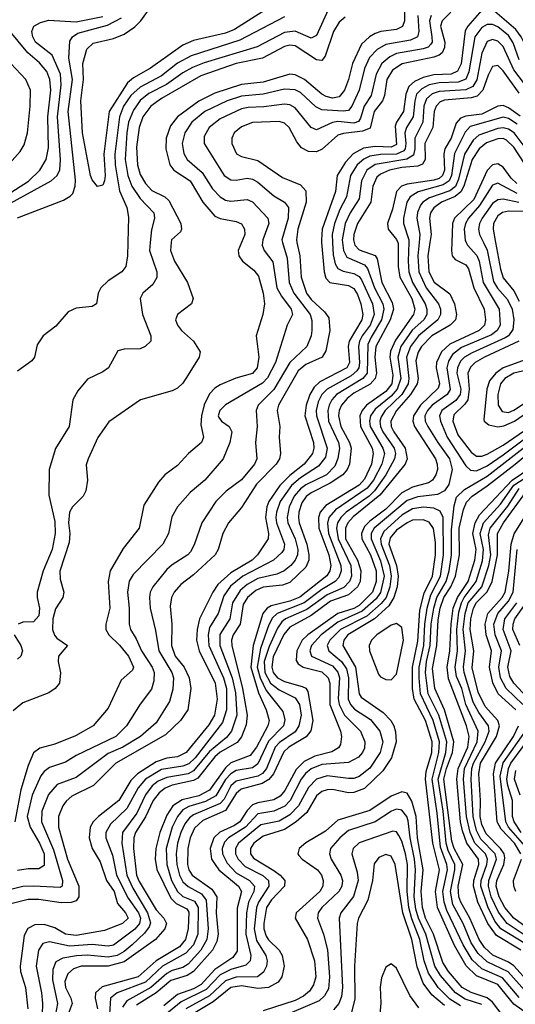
# Model space of a CAD drawing. Header units: inches. Extents: x 501365 to 657855, y 482276 to 547543.
# Tile 783 of 957: x 605238 to 607095, y 537147 to 540834. Entities that reach past the tile are written whole.
import ezdxf

# ---------------------------------------------------------------- set-up
doc = ezdxf.new("R2010")
doc.units = ezdxf.units.IN
doc.header["$MEASUREMENT"] = 0
doc.layers.add('A6503', color=7, linetype='Continuous')
doc.layers.add('A6504', color=7, linetype='Continuous')

msp = doc.modelspace()

# ---------------------------------------------------------------- linework, layer by layer
at = {"layer": 'A6503', "color": 5}
for points, elevation in [([(606223, 540000), (606241.1, 539941.1), (606248.2, 539850), (606264.9, 539810), (606326.1, 539730), (606332.9, 539707.1), (606333.3, 539670), (606330.5, 539650), (606314.7, 539610), (606250.2, 539549.8), (606190.8, 539449.2), (606131.6, 539390), (606124.7, 539370), (606128.7, 539310), (606121.3, 539250), (606127, 539190), (606118.3, 539170), (606070, 539110.5), (606011.8, 539068.2), (605973.3, 539030), (605920.7, 538950), (605892.2, 538867.8), (605878.3, 538841.7), (605868.7, 538830), (605810, 538792.6), (605790, 538774.8), (605737.6, 538710), (605727.7, 538690), (605724.1, 538670), (605727.2, 538630), (605747.2, 538547.2), (605759.6, 538470), (605808.4, 538390), (605814.3, 538370), (605812.7, 538327.3), (605799.7, 538280.3), (605750, 538200.9), (605690.9, 538150), (605624.9, 538110), (605570, 538086.4), (605450, 537996), (605379.2, 537970), (605346.8, 537933.2), (605321.2, 537870), (605320.6, 537830), (605364.9, 537724.9), (605399.2, 537610), (605397.3, 537590), (605390, 537585), (605290.1, 537589.9), (605250, 537587.7), (605210, 537578.6)], 3360), ([(606277.2, 540000), (606287.5, 539950), (606293.5, 539870), (606312.9, 539810), (606330, 539786.2), (606380.4, 539740.4), (606397, 539717), (606400.5, 539670), (606385.6, 539594.4), (606372.2, 539570), (606310, 539542.2), (606281.6, 539518.4), (606207.8, 539390), (606203.1, 539370), (606212.9, 539310), (606210.4, 539270), (606216, 539210), (606211.6, 539190), (606198.7, 539170), (606125.4, 539094.6), (606070, 539007.4), (606020.3, 538950), (605999, 538910), (605981.5, 538850), (605971, 538830), (605890, 538754.8), (605841.5, 538718.5), (605817.2, 538690), (605806.8, 538670), (605802.1, 538637.9), (605808.3, 538570), (605807.5, 538490), (605820.6, 538450), (605854.1, 538410), (605873.6, 538370), (605879.9, 538330), (605868.5, 538250), (605840.9, 538210), (605784.2, 538155.8), (605598.2, 538050), (605514.3, 537965.7), (605433.9, 537926.1), (605412.1, 537907.9), (605399.7, 537890), (605383.9, 537850), (605383.8, 537810), (605417.5, 537690), (605459.8, 537590), (605459.5, 537550), (605450, 537534.7), (605431.7, 537528.3), (605393.4, 537526.6), (605310, 537540.1), (605270, 537539.6), (605210, 537524.3)], 3380), ([(605806.2, 540000), (605803.1, 539970), (605818.6, 539930), (605867.2, 539850), (605888.2, 539790), (605881.8, 539770), (605830.2, 539730), (605822, 539710), (605829.5, 539690), (605845, 539670), (605889.4, 539629.4), (605914, 539590), (605910.5, 539570), (605870, 539503.8), (605850, 539472.4), (605830, 539454.6), (605810, 539444.6), (605690.4, 539410), (605572.5, 539327.5), (605531, 539269), (605494.4, 539190), (605487.2, 539167.2), (605492.8, 539110), (605486.7, 539070), (605476.3, 539050), (605436.5, 539010), (605425.4, 538990), (605421.1, 538950), (605425.8, 538910), (605423.6, 538876.4), (605389, 538769), (605390, 538738.4), (605403.7, 538690), (605400.1, 538670), (605372.3, 538627.7), (605362.2, 538590), (605361.4, 538550), (605369.2, 538529.2), (605377.5, 538517.5), (605417.2, 538490), (605384.3, 538450), (605382.8, 538430), (605391.4, 538388.6), (605387.5, 538350), (605371.5, 538330), (605347, 538313), (605250, 538275.4), (605214.3, 538245.7)], 3280), ([(606069.2, 540000), (606057.1, 539970), (606058.9, 539950), (606073.5, 539930), (606115.8, 539895.8), (606133.3, 539873.3), (606150.6, 539809.4), (606156.1, 539770), (606149, 539730), (606123.9, 539650), (606133.9, 539570), (606128.4, 539530), (606110, 539508.7), (606048.7, 539491.3), (605990, 539466.6), (605970, 539454.2), (605950, 539432.2), (605930, 539391.9), (605919.2, 539350), (605917.2, 539317.2), (605926.7, 539270), (605919.2, 539250), (605871.2, 539208.8), (605830, 539165), (605782.2, 539130), (605758.5, 539101.5), (605703.6, 539016.4), (605686.1, 538930), (605625.8, 538854.3), (605577.2, 538770), (605569.7, 538730), (605575.7, 538630), (605561.5, 538570), (605561.2, 538550), (605572.6, 538530), (605611.9, 538491.9), (605645.6, 538450), (605664.6, 538410), (605661.6, 538398.4), (605619.1, 538360.9), (605570, 538256.1), (605513.4, 538190), (605447.4, 538152.6), (605370, 538120.9), (605314.1, 538105.9), (605290, 538089), (605270, 538041.6), (605242.3, 537950), (605220.4, 537830)], 3320), ([(605643.8, 540000), (605642.7, 539950), (605636.3, 539910), (605620.9, 539890), (605570, 539856.5), (605542, 539830), (605532.1, 539810), (605526, 539770), (605510, 539760.4), (605450, 539753.7), (605420.4, 539739.6), (605373.9, 539686.1), (605326.8, 539650), (605303.8, 539616.2), (605293.4, 539570), (605283.5, 539556.5), (605230, 539517.2)], 3240), ([(606147.5, 540000), (606146.2, 539990), (606154.2, 539970), (606187.4, 539927.4), (606201.6, 539830), (606219, 539799), (606255.7, 539750), (606260.8, 539730), (606241.1, 539690), (606197.1, 539550), (606166.9, 539493.1), (606147.8, 539472.2), (606010, 539391.2), (605988.2, 539370), (605981.8, 539350), (605984.2, 539344.2), (605994.4, 539330), (606023.7, 539310), (606032.6, 539290), (606025.6, 539250), (606000.5, 539190), (605931.4, 539110), (605877.1, 539062.9), (605830.1, 539009.9), (605807.9, 538972.1), (605796.2, 538910), (605774.4, 538870), (605663.6, 538756.4), (605648.2, 538731.8), (605642.3, 538690), (605648.6, 538630), (605648, 538570), (605653.6, 538550), (605675.3, 538515.3), (605694.3, 538470), (605735, 538410), (605742.7, 538390), (605741.3, 538358.7), (605732.6, 538327.4), (605690, 538270.7), (605639.1, 538190), (605598.7, 538150), (605450, 538078.2), (605410, 538053.4), (605350, 538033.7), (605330, 538019.1), (605317.9, 538002), (605284.6, 537930), (605266, 537850), (605277.2, 537810), (605312.7, 537750), (605329.5, 537710), (605330, 537666.6), (605310, 537654.5), (605270, 537654.9), (605230, 537647.8)], 3340), ([(605727.4, 540000), (605724.2, 539970), (605752.6, 539890), (605752, 539868), (605737.6, 539842.4), (605699.7, 539810), (605690.1, 539789.9), (605698.3, 539730), (605730.2, 539650), (605730.3, 539630), (605708.7, 539610), (605690, 539601.7), (605630, 539599.8), (605606.5, 539593.5), (605571.5, 539530), (605550, 539515.1), (605492.2, 539487.8), (605455.9, 539444.1), (605437.4, 539410), (605423.2, 539310), (605372.3, 539227.7), (605349.1, 539150), (605347, 539053), (605370, 538954.9), (605371.6, 538910), (605360.6, 538850), (605325.9, 538770), (605304.1, 538690), (605303.2, 538670), (605312.2, 538630), (605310, 538602), (605290, 538578.8), (605250, 538578), (605233, 538570)], 3260), ([(606369.6, 540000), (606379.1, 539890), (606385.9, 539865.9), (606400.9, 539850), (606470, 539838), (606490, 539827.8), (606504.4, 539804.4), (606516.6, 539770), (606523.7, 539730), (606519.9, 539710), (606473.1, 539630), (606468.8, 539610), (606473.7, 539550), (606463.7, 539530), (606362.8, 539477.2), (606341.8, 539458.2), (606325.1, 539430), (606311.1, 539390), (606306.5, 539350), (606338.6, 539250), (606340.6, 539230), (606336, 539210), (606304.7, 539170), (606250, 539127.1), (606212.4, 539090), (606172.3, 539030), (606164.7, 539010), (606159.3, 538970), (606170.7, 538910), (606169, 538890), (606128.8, 538830), (606109.4, 538810), (606030, 538762.9), (605981, 538719), (605961.8, 538690), (605912.6, 538590), (605903.5, 538550), (605900.7, 538510), (605911.3, 538470), (605971.2, 538350), (605977.8, 538290), (605968.2, 538230), (605946.4, 538193.6), (605861.5, 538090), (605830, 538073.7), (605790, 538068.4), (605750, 538055.5), (605679.9, 538010), (605654.4, 537985.6), (605609.4, 537910), (605533.5, 537850), (605514.1, 537830), (605502.3, 537810), (605498.2, 537770), (605510, 537730.9), (605540.4, 537680.4), (605563.5, 537610), (605592.9, 537570), (605605.1, 537525.1), (605634.2, 537490), (605644.6, 537470), (605624.1, 537450), (605556.6, 537423.4), (605450, 537404.8), (605410, 537410), (605370, 537433), (605330, 537446), (605295.6, 537444.4), (605269.1, 537430.9), (605255, 537405), (605239.9, 537290), (605241.4, 537270), (605259.8, 537210), (605268.6, 537130)], 3420), ([(606410.6, 540000), (606413.2, 539953.2), (606420, 539920), (606430, 539901.8), (606450, 539891.5), (606490, 539883.3), (606510, 539871.8), (606519.1, 539859.1), (606559.9, 539770), (606566, 539730), (606550.9, 539690), (606521.2, 539650), (606512, 539630), (606508.2, 539610), (606511.1, 539548.9), (606508.8, 539530), (606501.6, 539518.4), (606480.1, 539499.9), (606389.8, 539450.2), (606370.3, 539430), (606357.2, 539402.8), (606349.6, 539370), (606350.3, 539350), (606390.8, 539230), (606384.4, 539195.6), (606358.5, 539161.5), (606290, 539118.4), (606256.2, 539090), (606214.7, 539030), (606200.1, 538990), (606198, 538970), (606200.5, 538950), (606230, 538870), (606227.4, 538850), (606220.9, 538839.1), (606189.1, 538810), (606074.9, 538750), (606027.9, 538712.1), (606003.5, 538676.5), (605981.8, 538610), (605950, 538558.3), (605943.9, 538530), (605946.7, 538490), (606002.2, 538370), (606012.8, 538330), (606013.7, 538250), (605998.1, 538201.9), (605895.9, 538070), (605872.5, 538047.5), (605850, 538038.8), (605770, 538026.7), (605710, 537990), (605681.9, 537958.1), (605640.3, 537879.7), (605578.5, 537821.5), (605560.7, 537790), (605560.6, 537770), (605585.7, 537705.7), (605600.5, 537630), (605644.2, 537544.2), (605683.4, 537490), (605690.7, 537470), (605687.8, 537450), (605670, 537428), (605590, 537368.5), (605570, 537364.6), (605510, 537370.8), (605424.6, 537364.6), (605350, 537381.3), (605325.2, 537374.8), (605308.4, 537350), (605300.2, 537290), (605320.1, 537190), (605323.7, 537150), (605320, 537030)], 3440), ([(606447.9, 540000), (606451, 539970), (606464.2, 539944.2), (606530, 539915.3), (606541.7, 539901.7), (606568.3, 539830), (606598.7, 539770), (606602.7, 539750), (606594.1, 539710), (606554.6, 539645.4), (606542.8, 539617.2), (606539.9, 539510), (606524.3, 539490), (606425.6, 539430), (606407.5, 539410), (606397.3, 539390), (606392.4, 539370), (606395.4, 539330), (606432.4, 539250), (606437.1, 539230), (606429.9, 539190.1), (606418.5, 539161.5), (606387.5, 539130), (606310, 539091.7), (606290, 539076.5), (606267.3, 539050), (606248.1, 539010), (606240.3, 538970), (606243.4, 538950), (606270, 538890), (606280.3, 538850), (606278.9, 538830), (606270.9, 538810), (606254.6, 538790), (606229.6, 538770), (606202, 538758), (606130, 538740.9), (606090, 538718.6), (606064, 538696), (606035.6, 538650), (606025.4, 538590), (605988.3, 538531.7), (605988, 538490), (606034.4, 538370), (606046.7, 538313.3), (606051.6, 538230), (606031.8, 538170), (606013.7, 538146.3), (605950, 538094), (605890, 538020.7), (605870, 538010.6), (605790, 537996.9), (605757.7, 537982.3), (605734.8, 537965.2), (605709.1, 537930.9), (605676.7, 537863.3), (605623.1, 537790), (605620.6, 537750), (605639.8, 537630), (605662.4, 537582.4), (605717.8, 537490), (605728.1, 537451.9), (605723.3, 537436.8), (605706.4, 537413.6), (605659.6, 537370), (605630, 537345), (605603.1, 537330), (605570, 537323.8), (605491.3, 537331.3), (605451.3, 537328.7), (605399.9, 537320.1), (605373.4, 537306.6), (605362.6, 537277.4), (605361.8, 537238.2), (605380.3, 537150), (605368.5, 537090)], 3460), ([(606491.6, 540000), (606493.8, 539990), (606510, 539971.8), (606570, 539950.7), (606577.9, 539937.9), (606594.8, 539850), (606634.5, 539774.5), (606639.1, 539750), (606625.9, 539710), (606572.4, 539610), (606569.5, 539570), (606575.4, 539510), (606570.8, 539490), (606551.1, 539468.9), (606490, 539434.9), (606464.8, 539415.2), (606444.5, 539390), (606435.8, 539370), (606433, 539350), (606441, 539310), (606474.4, 539250), (606479.7, 539230), (606473.5, 539170), (606465.6, 539150), (606448.9, 539130), (606401.7, 539098.3), (606330, 539062.7), (606311.9, 539048.1), (606295.8, 539024.2), (606284.5, 538990), (606282.8, 538970), (606285.3, 538950), (606313.9, 538870), (606322.2, 538830), (606321.3, 538810), (606310, 538783.7), (606250, 538726.5), (606223.4, 538716.6), (606151, 538709), (606123.3, 538696.8), (606091.7, 538670), (606075.9, 538644), (606064.1, 538570), (606038.7, 538530), (606031.6, 538510), (606033, 538490), (606073.5, 538330), (606090.2, 538230), (606086.8, 538193.2), (606070, 538148), (606053.1, 538126.9), (605990, 538090.7), (605970, 538074.2), (605906.4, 537993.6), (605890, 537984.9), (605810, 537967.4), (605783.8, 537956.2), (605760.6, 537939.4), (605738.7, 537910), (605710, 537848.8), (605672.7, 537790), (605666, 537770), (605664.9, 537730), (605676.5, 537630), (605686.5, 537606.5), (605750, 537501.4), (605778.2, 537470), (605788.3, 537450), (605782.1, 537430), (605746.6, 537390), (605630, 537305.5), (605570, 537290), (605469.2, 537290), (605439.5, 537280.5), (605418.3, 537261.7), (605408, 537232), (605410, 537210), (605430.5, 537170), (605434.6, 537150), (605412.8, 537090)], 3480), ([(606654.6, 540000), (606656.2, 539996.2), (606656.6, 539910), (606663.2, 539870), (606707.6, 539790), (606719.4, 539750), (606714.1, 539730), (606646.5, 539633.5), (606627.6, 539592.4), (606625.4, 539570), (606636.8, 539503.2), (606632.2, 539470), (606610, 539441.3), (606538.3, 539390), (606521.7, 539370), (606513.1, 539350), (606515.1, 539310), (606558.5, 539230), (606563, 539210), (606556.6, 539170), (606530, 539113), (606510, 539091.1), (606385.6, 539014.4), (606364.5, 538990), (606358.1, 538970), (606359.1, 538930), (606396, 538830), (606404.1, 538790), (606400.9, 538770), (606389.2, 538750.8), (606288.3, 538671.7), (606250, 538656.4), (606180.8, 538639.2), (606165.7, 538630), (606149.8, 538610), (606112.6, 538490), (606104, 538410), (606133.5, 538313.5), (606161.9, 538250), (606173.1, 538210), (606168.2, 538190), (606125.9, 538110), (606101.4, 538078.6), (606030, 538050.6), (606010, 538032.6), (605950, 537948.3), (605910, 537927.1), (605847.6, 537912.4), (605812.2, 537890), (605790, 537854.8), (605762.9, 537790), (605747.8, 537730), (605746.2, 537690), (605751.6, 537651.6), (605804, 537544), (605824.5, 537524.5), (605864.8, 537504.8), (605872.6, 537492.6), (605869.7, 537430.3), (605859.5, 537390), (605837.5, 537362.5), (605749.7, 537310.3), (605681.6, 537250), (605547.7, 537212.3), (605522.2, 537190), (605521.6, 537170), (605530.3, 537129.7)], 3520), ([(606696, 540000), (606693.3, 539930), (606696.9, 539890), (606710.4, 539850), (606757.7, 539770), (606764.3, 539750), (606763.9, 539730), (606752.6, 539710), (606709, 539671), (606666, 539610), (606655.5, 539570), (606666, 539490), (606652.9, 539450), (606630, 539423.9), (606570, 539375.7), (606552.8, 539350), (606548.7, 539330), (606551.6, 539310), (606598.9, 539230), (606604.6, 539210), (606595.4, 539170), (606563.5, 539110), (606540.2, 539079.8), (606421.5, 538998.5), (606397.1, 538970), (606391.7, 538948.3), (606395.8, 538910), (606441.7, 538790), (606443, 538770), (606434.6, 538745.4), (606420.9, 538730), (606370, 538700.1), (606304.1, 538650), (606202.4, 538610), (606185.8, 538594.2), (606172.4, 538567.6), (606140.4, 538479.6), (606127.8, 538410), (606139.5, 538370), (606161.7, 538321.7), (606223.7, 538243.8), (606231.9, 538211.9), (606226.6, 538190), (606170, 538132), (606130, 538048), (606110, 538032.1), (606050, 538022.9), (606030, 538010), (606010, 537988.4), (605972.6, 537927.4), (605934, 537906), (605872.6, 537887.4), (605850, 537875.1), (605829.4, 537850.6), (605809.3, 537810), (605786.9, 537730), (605789.2, 537670), (605807.5, 537610), (605829.4, 537569.4), (605850, 537551.3), (605893.2, 537533.2), (605907.1, 537510), (605905.8, 537410), (605890, 537370.3), (605861.2, 537338.9), (605773.8, 537290), (605709.6, 537230.4), (605604.1, 537190), (605578.8, 537170), (605575.1, 537110)], 3540), ([(606735.2, 540000), (606730.6, 539949.4), (606733.9, 539890), (606760.9, 539830), (606807.4, 539770), (606814.7, 539750), (606814.5, 539730), (606805, 539710), (606733, 539650), (606702.8, 539610), (606688, 539570), (606696.5, 539490), (606693.3, 539470), (606670.2, 539430), (606608.3, 539370), (606592.7, 539347.3), (606587.9, 539330), (606590.2, 539310), (606599.5, 539290), (606641.8, 539230), (606646.1, 539210), (606642.5, 539190), (606609.9, 539130), (606567.9, 539070), (606547.5, 539050), (606461.6, 538990), (606441.4, 538970), (606429.5, 538950), (606425.8, 538930), (606431.5, 538890), (606478.5, 538790), (606481.6, 538750), (606474.2, 538730), (606452.3, 538707.7), (606390, 538680.1), (606314.6, 538625.4), (606234.3, 538590), (606220.7, 538579.3), (606204, 538556), (606172.7, 538487.3), (606154.1, 538430), (606157.4, 538390), (606178.6, 538350), (606210, 538324.6), (606270, 538294.8), (606287.3, 538270), (606293.5, 538230), (606283.9, 538190), (606270, 538167.2), (606212.3, 538127.7), (606196, 538110), (606162.5, 538030), (606148.2, 538011.8), (606130, 538000.7), (606050, 537982), (606030, 537964.9), (606004.3, 537915.7), (605990, 537899.2), (605890, 537857), (605874.6, 537845.4), (605857.2, 537822.8), (605841.5, 537790), (605829.8, 537750), (605824.2, 537710), (605827.2, 537670), (605837.5, 537630), (605850, 537606.1), (605870, 537587.6), (605920.1, 537560.1), (605936.8, 537536.8), (605944.9, 537430), (605939.3, 537390), (605916.5, 537350), (605870, 537297.9), (605850, 537284.4), (605810, 537273.3), (605790, 537262.8), (605730, 537210), (605639.6, 537160.4), (605623.6, 537136.4)], 3560), ([(606775.6, 540000), (606768, 539950), (606771.2, 539890), (606790.7, 539850.7), (606850, 539806.8), (606867.1, 539770), (606875, 539730), (606870.6, 539710), (606850.7, 539690), (606782.9, 539650), (606744, 539610), (606731.2, 539588.8), (606723.1, 539556.9), (606730.8, 539490), (606728, 539470), (606702.3, 539430), (606650.6, 539370), (606629.2, 539330), (606630.5, 539310), (606640.1, 539290), (606683.2, 539230), (606690.5, 539189.5), (606682.1, 539170), (606587.2, 539052.8), (606487.4, 538972.6), (606468.1, 538950), (606459.1, 538930), (606459, 538890), (606503.8, 538810), (606516.7, 538770), (606514, 538730), (606504.3, 538710), (606470, 538680.7), (606403.3, 538656.7), (606330, 538602.9), (606250, 538559.6), (606228.3, 538531.8), (606188.6, 538448.6), (606183.5, 538410), (606188.6, 538390), (606203.9, 538370), (606230, 538355.8), (606297.3, 538337.3), (606310.6, 538330.6), (606318.5, 538318.5), (606337.1, 538210), (606329.1, 538170.9), (606311.7, 538148.3), (606246.2, 538110), (606227.4, 538092.6), (606189.4, 538010.6), (606171.6, 537988.4), (606146.4, 537973.6), (606068, 537952), (606050, 537936), (606010, 537873.1), (605925, 537835), (605893.9, 537806.1), (605877, 537770), (605867.9, 537730), (605866.7, 537670), (605872.1, 537650), (605884.8, 537630), (605958, 537578), (605977.1, 537550), (605974.8, 537490), (605982.4, 537410), (605977.3, 537382.7), (605960.9, 537350), (605889.1, 537270), (605865.4, 537254.6), (605804.2, 537235.9), (605750, 537190), (605675.9, 537144.1)], 3580), ([(606911.4, 540000), (606916.3, 539990), (606951.4, 539951.4), (606959.5, 539930), (606975, 539850), (607034.4, 539750), (607038.5, 539690), (607027.9, 539670), (607005.8, 539654.2), (606894, 539606), (606859.6, 539580.4), (606845.1, 539554.9), (606839, 539530), (606851.5, 539448.5), (606840.5, 539430), (606784.4, 539390), (606766, 539370), (606756.6, 539350), (606757.6, 539330), (606768.1, 539310), (606804.5, 539250), (606848.9, 539190), (606858.5, 539150), (606846.2, 539093.8), (606830.4, 539069.6), (606804.2, 539055.8), (606730, 539047), (606690, 539034), (606567, 538930), (606555.8, 538910), (606555.5, 538890), (606590, 538808.1), (606603.6, 538750), (606590.8, 538689.2), (606574.5, 538665.5), (606521.5, 538618.5), (606430, 538578), (606368.3, 538530), (606331.7, 538490), (606326, 538470), (606331.9, 538450), (606410, 538414.4), (606430.7, 538390.7), (606436.4, 538370), (606432, 538292), (606435.5, 538270), (606455.8, 538230), (606514.9, 538170), (606531.3, 538130), (606530, 538106.4), (606522.9, 538090), (606507.3, 538072.7), (606470, 538052.2), (606370, 538044.4), (606330, 538028.7), (606309, 538011), (606293.3, 537990), (606251.8, 537910), (606231.3, 537888.7), (606190.9, 537870), (606130, 537859.7), (606084.9, 537810), (606020.9, 537770), (606005.7, 537754.3), (605996.7, 537730), (605998.1, 537710), (606015.3, 537675.3), (606050, 537639.2), (606099.5, 537610), (606117.6, 537590), (606115.8, 537570), (606096.1, 537530), (606087.5, 537490), (606085.8, 537410), (606104.7, 537330), (606101.3, 537310), (606086.2, 537293.8), (606030, 537277.6), (605990, 537257.1), (605937.1, 537202.9), (605843.7, 537156.3), (605761.6, 537090)], 3640), ([(606857.4, 540000), (606856.2, 539970), (606859.1, 539950), (606870, 539935.2), (606910, 539916.1), (606920.4, 539900.4), (606940.3, 539830), (606978, 539750), (606983.2, 539710), (606979.4, 539690), (606959.9, 539670), (606850, 539618.3), (606818.7, 539590), (606800, 539550), (606798.4, 539530), (606811, 539470), (606805.7, 539454.3), (606739.7, 539390), (606714.4, 539350), (606711.7, 539330), (606717.4, 539310), (606796, 539190), (606803.1, 539170), (606803.6, 539150), (606797.9, 539130), (606784.8, 539110), (606770, 539099.9), (606710, 539082.8), (606670, 539062.2), (606610, 539001.4), (606550, 538956.6), (606530, 538935.8), (606518.4, 538910), (606520, 538890), (606552.8, 538830), (606574.2, 538770), (606574.5, 538730), (606560.1, 538690), (606510, 538640.6), (606490, 538629), (606430, 538610), (606318.2, 538530), (606296.3, 538510), (606276.7, 538470), (606274.2, 538434.2), (606281.6, 538421.6), (606300.9, 538410), (606370, 538392), (606394.4, 538370), (606400.1, 538350), (606399.8, 538270), (606439.7, 538170), (606444.4, 538150), (606440, 538120), (606432.5, 538107.5), (606407.6, 538092.4), (606343.8, 538076.2), (606304.2, 538055.8), (606274.3, 538025.7), (606232.1, 537947.9), (606214.2, 537925.8), (606190, 537912.3), (606130, 537901.7), (606110, 537894), (606090, 537873.2), (606062.8, 537830), (606043.5, 537816.5), (605988.4, 537791.6), (605965.9, 537770), (605951.6, 537730), (605957.6, 537690), (605984.6, 537650), (606058.2, 537590), (606069.3, 537570), (606053.2, 537506.8), (606053.5, 537346.5), (606037.5, 537322.5), (605970, 537276.9), (605918.3, 537221.7), (605890, 537204.8), (605830, 537183.8), (605778.7, 537141.3)], 3620), ([(606975.7, 540000), (606990.2, 539970.2), (607014, 539854), (607028.9, 539828.9), (607065.8, 539785.8), (607083.2, 539750), (607090, 539710), (607086.2, 539673.8), (607069.7, 539650.3), (607057.3, 539642.7), (606933.3, 539586.7), (606904.7, 539570), (606890, 539554.9), (606878.6, 539530), (606875.9, 539510), (606890.9, 539450), (606888.8, 539430), (606872.3, 539407.7), (606819.6, 539370), (606811.7, 539350), (606814.7, 539330), (606839.6, 539270), (606910, 539162.8), (606926.9, 539146.9), (606950, 539144.9), (606990, 539163), (607050, 539204.5), (607373.1, 539446.9)], 3660), ([(607020.9, 540000), (607039.2, 539899.2), (607050, 539867.7), (607090, 539819.1), (607110, 539779.9)], 3680), ([(607108.4, 539630), (606979.3, 539570), (606945, 539550), (606926.9, 539533.1), (606917.5, 539510), (606922.9, 539450), (606916.8, 539410), (606906.4, 539393.6), (606865.4, 539354.5), (606860.7, 539330), (606879.7, 539279.7), (606930, 539214.1), (606950, 539199.7), (606970, 539199.1), (606990, 539206.6), (607050, 539241.1), (607210, 539350.7)], 3680), ([(607150, 539566.1), (607050, 539530.2), (607022.5, 539510), (606998.9, 539481.1), (606989.1, 539450.9), (606976.8, 539336.8), (606978.8, 539330), (606996.7, 539316.7), (607030, 539309.2), (607052.8, 539312.8), (607092.8, 539330), (607210, 539412.2)], 3720), ([(607171.2, 539528.8), (607090, 539509.7), (607056.6, 539490), (607039.4, 539470), (607029.2, 539430), (607031.6, 539390), (607046.6, 539366.6), (607070, 539362.8), (607090, 539371.3), (607208.6, 539450)], 3740), ([(607130, 537200.5), (607068.8, 537268.8), (606990, 537306.2), (606956.7, 537336.7), (606930, 537377.5), (606900.2, 537450), (606861.3, 537521.3), (606852.3, 537570), (606869, 537650), (606868.8, 537670), (606843.3, 537723.3), (606835.9, 537750), (606825.2, 537870), (606805.7, 537990), (606834.5, 538090), (606838.4, 538130), (606808.8, 538230), (606769.2, 538310), (606759.3, 538390), (606762.7, 538430), (606776.1, 538490), (606780.1, 538570), (606789.6, 538630.4), (606801.3, 538670), (606836.2, 538730), (606847.9, 538770), (606856.7, 538830), (606856.4, 538923.6), (606866.3, 539013.7), (606874.5, 539045.5), (606905.2, 539074.8), (606990, 539125), (607310, 539372.5)], 3640), ([(607147.5, 537227.5), (607090, 537291.5), (607070, 537305.1), (607011.2, 537331.2), (606979.6, 537359.7), (606959.8, 537390), (606924.8, 537470), (606890.8, 537530), (606884.1, 537550), (606881.7, 537590), (606898.8, 537670), (606866.6, 537730), (606857.7, 537757.7), (606828.1, 537990), (606836.9, 538030), (606860.2, 538090), (606865.4, 538130), (606830.5, 538250), (606793.7, 538330), (606784.6, 538404.6), (606801, 538490), (606806, 538586), (606813.3, 538630), (606828, 538670), (606854, 538710), (606870.9, 538750), (606886.8, 538830), (606885.3, 538930), (606900.7, 538999.3), (606912.6, 539027.4), (606933.7, 539050), (606990, 539088), (607094.9, 539170), (607250, 539298.4)], 3620), ([(607115.8, 537350), (607024.8, 537404.8), (606992.4, 537450), (606955, 537530), (606938.3, 537590), (606939.9, 537610), (606958.4, 537670), (606957.1, 537690), (606914.1, 537750), (606896.9, 537796.9), (606889.7, 537830), (606875.9, 537990), (606881.3, 538030), (606917.3, 538110), (606922.5, 538150), (606912.2, 538190), (606845.4, 538365.4), (606839.4, 538410), (606850.5, 538470), (606854.7, 538570), (606862.5, 538630), (606879.1, 538670), (606918.7, 538730), (606944.1, 538810), (606948.3, 538850), (606936.3, 538910), (606945.3, 538950), (606960.8, 538979.2), (607083.2, 539110), (607150, 539154.4)], 3580), ([(607132.9, 537372.9), (607040.8, 537430), (607018.6, 537458.6), (606991.9, 537511.9), (606966.6, 537590), (606967.7, 537610), (606988.9, 537670), (606991, 537690), (606983, 537710), (606944.2, 537750), (606925.9, 537790), (606912, 537850), (606901.8, 537990), (606905.2, 538030), (606952.3, 538130), (606956.3, 538170), (606909.6, 538269.6), (606894.7, 538330), (606874.9, 538374.9), (606869.8, 538410), (606879, 538470), (606876.5, 538550), (606884.1, 538615.9), (606893.1, 538650), (606904, 538670), (606948.5, 538730), (606972.8, 538807.2), (606976.5, 538850), (606964.1, 538910), (606976.6, 538950), (607039.7, 539020.3), (607090, 539090.8), (607174.1, 539145.9)], 3560), ([(607155.1, 537390), (607064.4, 537450), (607031.8, 537491.8), (607004.6, 537550), (606994.7, 537590), (606996.4, 537610), (607025.1, 537690), (607019.8, 537710), (606965.7, 537765.7), (606950, 537798), (606937.5, 537850), (606929.8, 537990), (606931.9, 538030), (606938.1, 538050), (606982.9, 538130), (606997.8, 538170), (606994.4, 538190), (606959.1, 538239.1), (606938, 538278), (606903.3, 538390), (606901.2, 538410), (606908.5, 538470), (606900.5, 538550), (606907.1, 538610), (606918.9, 538650), (606969.8, 538710.2), (606996, 538790), (607003.4, 538830), (606994.9, 538905.1), (607001.2, 538930), (607067.3, 539012.7), (607110, 539078)], 3540), ([(607181.9, 537401.9), (607089.7, 537470), (607055.9, 537510), (607034.3, 537550), (607024.1, 537590), (607026.2, 537610), (607051.9, 537670), (607056.1, 537696.1), (607053.8, 537710), (607040.1, 537730), (606985.5, 537785.5), (606970, 537819.9), (606963.8, 537850), (606965, 537910), (606958.2, 538010), (606965, 538050), (607025.3, 538150), (607035.8, 538190), (607029.2, 538210), (606981.8, 538261.8), (606955.6, 538315.6), (606933.5, 538406.5), (606939.3, 538470), (606926.1, 538550), (606928.7, 538590), (606938.2, 538630), (606950, 538651.6), (606990, 538691), (607008.9, 538730), (607028.6, 538830), (607028.1, 538910), (607050.6, 538950), (607134.9, 539065.1)], 3520), ([(607110, 537172.5), (607046.7, 537246.7), (606970, 537280.1), (606933.7, 537313.7), (606899.6, 537370), (606838.7, 537498.7), (606828.3, 537530), (606824.1, 537570), (606840.8, 537650), (606839.3, 537670), (606814.9, 537734.9), (606802.3, 537862.3), (606783.2, 537990), (606809.2, 538090), (606811.8, 538130), (606788.1, 538210), (606739.9, 538310), (606734.6, 538370), (606735.1, 538410), (606752.1, 538490), (606755.8, 538570), (606765.3, 538630), (606779.4, 538680.6), (606814.6, 538750), (606826.6, 538830), (606825.1, 538970), (606814.1, 538994.1), (606790, 539004.4), (606750, 539008.4), (606710, 539002.5), (606670, 538978.3), (606602.8, 538917.2), (606590.2, 538890), (606592.2, 538870), (606623.3, 538790), (606629.9, 538750), (606625.2, 538710), (606610.9, 538670), (606592.7, 538647.3), (606539.4, 538600.6), (606440.7, 538550), (606400.4, 538510), (606390.1, 538490), (606396.2, 538470), (606444.5, 538430), (606462.9, 538402.9), (606470.8, 538370), (606469.5, 538290), (606477.4, 538270), (606492.6, 538252.6), (606553, 538213), (606588.3, 538170), (606598.7, 538130), (606589.5, 538090), (606550, 538031.7), (606510, 537999.9), (606490, 537992.9), (606470, 537992.1), (606390, 538002.5), (606350, 537989.6), (606320.7, 537959.3), (606282.4, 537890), (606250, 537856.8), (606210, 537832.5), (606141.4, 537818.6), (606058.2, 537750), (606046.4, 537730), (606046.8, 537710), (606056.3, 537690), (606083, 537663), (606149.4, 537629.4), (606170.4, 537610), (606171.7, 537590), (606133.2, 537530), (606125.2, 537510), (606117.4, 537430), (606125.6, 537385.6), (606160.5, 537330), (606165.8, 537310), (606162.9, 537290), (606152.1, 537267.9), (606129.6, 537250.4), (606050, 537248.8), (606010, 537235.2), (605950, 537179.1), (605860.8, 537130)], 3660), ([(607170.9, 537090), (607090, 537147.2), (607030, 537220.7), (606950, 537253.7), (606911.2, 537291.2), (606867.2, 537367.2), (606804.2, 537510), (606796.6, 537570), (606810.9, 537650), (606786.4, 537750), (606758.4, 537990), (606761.5, 538018.5), (606782.4, 538090), (606784.2, 538130), (606758.4, 538210), (606715.9, 538290), (606709.7, 538329.7), (606710.3, 538410), (606730, 538507.3), (606737.8, 538622.2), (606754.1, 538685.9), (606784.7, 538750), (606796.2, 538830), (606796.7, 538876.7), (606788.8, 538928.8), (606772.2, 538952.2), (606750, 538961.2), (606710, 538959.5), (606690, 538950.4), (606650, 538921.8), (606625.8, 538894.2), (606620.9, 538870), (606650.6, 538790), (606656.9, 538750), (606652.2, 538710), (606640.3, 538670), (606621, 538639), (606567.6, 538590), (606467.7, 538530), (606452.3, 538510), (606449, 538490), (606496.2, 538410), (606509.8, 538310), (606517.4, 538297.4), (606600.2, 538240.2), (606629, 538210), (606639.9, 538190), (606646.9, 538166.9), (606649.1, 538130), (606631.3, 538070), (606599, 538021), (606530, 537954.6), (606490, 537939.6), (606470, 537939.1), (606410, 537951.3), (606390, 537950.5), (606370, 537943.3), (606350, 537927.1), (606314.3, 537865.7), (606273.8, 537830), (606230, 537801), (606150, 537777.2), (606116.2, 537750), (606103.2, 537730), (606103.5, 537710), (606114.7, 537694.7), (606190, 537648.4), (606214.7, 537630), (606231.7, 537610), (606231.1, 537590), (606182, 537538), (606163.4, 537510), (606153.1, 537450), (606153.1, 537430), (606161.6, 537401.6), (606170, 537387.9), (606210.4, 537350), (606222, 537330), (606228.8, 537290), (606219.9, 537250), (606207, 537230), (606170, 537209.8), (606130, 537206.1), (606070, 537215.8), (606030, 537209.6), (605963.8, 537156.2), (605888.6, 537111.4)], 3680), ([(607097.7, 538250), (607031.2, 538310), (607011.1, 538351.1), (606999, 538410), (607006.7, 538470), (606986.2, 538530), (606982, 538570), (606992.1, 538610), (607045.6, 538670), (607056.8, 538690), (607070.8, 538769.2), (607079.9, 538870), (607091.2, 538908.8), (607137.6, 538982.4)], 3480), ([(607123.8, 538270), (607061.6, 538330), (607040, 538370), (607033, 538410), (607043.2, 538470), (607020, 538530), (607015.1, 538570), (607029.4, 538610), (607070, 538656), (607087.4, 538690), (607102.2, 538850)], 3460), ([(607157.1, 538277.1), (607090, 538350), (607074.3, 538374.3), (607067.4, 538410), (607079.8, 538470), (607050, 538550), (607056, 538590), (607100.8, 538650)], 3440), ([(607111.7, 538490), (607086.4, 538550), (607086.9, 538570), (607094.1, 538590), (607133.3, 538646.7)], 3420), ([(605217, 538530), (605243.1, 538490), (605248.8, 538470), (605242.4, 538450), (605230, 538439.7)], 3260), ([(607116.6, 537710), (607091.8, 537750), (607042.3, 537802.3), (607027.9, 537830), (607013.5, 538010), (607021, 538050), (607088.5, 538150), (607107.3, 538190)], 3480), ([(607139.4, 537730), (607070, 537810), (607060, 537830), (607039, 538001), (607049.4, 538050.6), (607134.1, 538170)], 3460), ([(607117.1, 537790), (607090.9, 537830), (607085, 537850), (607084.7, 537910), (607066.9, 537966.9), (607064.1, 537990), (607069.4, 538030), (607078.4, 538050), (607166.8, 538170)], 3440), ([(607114.1, 537930), (607092.1, 537990), (607097.1, 538022.9)], 3420), ([(607050, 537102.6), (607010, 537154.5), (606990, 537171), (606930, 537191), (606896.8, 537210), (606845.5, 537270), (606823.8, 537303.9), (606789.1, 537410), (606759.4, 537470), (606747.1, 537510), (606742.8, 537570), (606750.3, 537650), (606728.8, 537770), (606723.3, 537850), (606708, 537908), (606690, 537937.8), (606680.2, 537940.2), (606670, 537942.1), (606630, 537926.3), (606550, 537872.7), (606430, 537836.3), (606384.5, 537795.5), (606310, 537752.2), (606285.7, 537730), (606280.1, 537710), (606284.3, 537704.3), (606296.1, 537690), (606353.8, 537650), (606368.9, 537630), (606375.9, 537610), (606374, 537590), (606362.6, 537570), (606274.6, 537490), (606270.6, 537470), (606316.5, 537390), (606343.3, 537310), (606347.4, 537250), (606339.5, 537220.5), (606324, 537196), (606301.9, 537178.1), (606270, 537161.4), (606150, 537122.2)], 3720), ([(606970, 537146.3), (606906.8, 537166.8), (606871.7, 537190), (606815.5, 537255.5), (606794.2, 537290), (606760.3, 537410), (606732.3, 537470), (606723.1, 537503.1), (606716.9, 537550), (606721.6, 537650), (606718.1, 537690), (606701.2, 537770), (606693.9, 537833.9), (606689.3, 537850), (606670, 537874.2), (606650, 537877.2), (606631, 537870), (606570, 537830.5), (606470, 537797.3), (606437.5, 537770), (606403.4, 537730), (606398.9, 537710), (606405.4, 537690), (606442.1, 537630), (606447.6, 537610), (606444.9, 537590), (606434.6, 537570), (606370.5, 537510), (606357.1, 537490), (606354, 537470), (606376.5, 537410), (606391.7, 537351.6), (606399.6, 537250), (606395.3, 537204.7), (606380.9, 537179.1), (606359.8, 537160.2), (606206.1, 537094)], 3740), ([(606890, 537141.4), (606850, 537166.6), (606806.8, 537210), (606770, 537264.1), (606753.6, 537310), (606737.5, 537390), (606707, 537467), (606696.6, 537510), (606690.7, 537569.3), (606690.8, 537670), (606683.8, 537710), (606670, 537757.8), (606658.9, 537778.9), (606650, 537792.5), (606635.9, 537795.9), (606510, 537751.4), (606487.4, 537730), (606482.3, 537710), (606502.3, 537642.3), (606505.9, 537610), (606489, 537551), (606441.3, 537490), (606435, 537470), (606448.3, 537210), (606444.1, 537175.9), (606433.7, 537150), (606413.6, 537126.4)], 3760), ([(606830, 537142.2), (606782.4, 537182.4), (606750, 537226.8), (606727.7, 537287.7), (606707.2, 537390), (606673.8, 537490), (606645.3, 537670), (606630, 537701.6), (606610, 537707.6), (606583.7, 537696.3), (606566.4, 537673.6), (606560.4, 537610), (606543.1, 537536.9), (606508.2, 537470), (606503.1, 537450), (606492.9, 537290), (606494.2, 537165.8), (606482, 537118)], 3780), ([(607096.7, 537570), (607089.6, 537590), (607088.8, 537610), (607118.3, 537690)], 3480), ([(606733.7, 537133.7), (606700.1, 537180.1), (606650, 537282.3), (606630, 537298.5), (606610, 537285.8), (606593.7, 537246.3), (606588.9, 537211.1), (606591.7, 537151.7), (606588.1, 537110)], 3820)]:
    msp.add_lwpolyline(points, dxfattribs=dict(at, elevation=elevation))
at = {"layer": 'A6503', "color": 5, "elevation": 3720}
msp.add_lwpolyline([(606650, 538572.8), (606630, 538566.4), (606576.1, 538530), (606556.4, 538510), (606547.5, 538490), (606548.5, 538470), (606583, 538383), (606590, 538373.8), (606610, 538362.9), (606630, 538362), (606650, 538383), (606676.2, 538510), (606670, 538558)], close=True, dxfattribs=at)
at = {"layer": 'A6504', "color": 5}
for points, elevation in [([(606159.6, 540870), (606043.3, 540796.7), (606010, 540783.7), (605890, 540755.5), (605850, 540738.7), (605728.4, 540651.6), (605664.3, 540615.7), (605642.3, 540597.7), (605573.6, 540490), (605553.1, 540330), (605558.7, 540250), (605556.1, 540230), (605550, 540214.4), (605530, 540209.2), (605510, 540233.5), (605504.2, 540250), (605473.2, 540410), (605466.8, 540530), (605476.9, 540610), (605474.7, 540670), (605490, 540723.7), (605514.1, 540745.9), (605590, 540762.9), (605630, 540779.9), (605670, 540806.6), (605691.9, 540830), (605774.5, 540945.5)], 3220), ([(606393.8, 540870), (606350, 540775), (606330, 540765.1), (606270, 540791.1), (606230, 540785.4), (606127.5, 540732.5), (605930, 540672.5), (605885.8, 540654.2), (605850, 540634.7), (605788.4, 540591.6), (605722.8, 540557.2), (605690, 540531.4), (605664.6, 540495.4), (605646.1, 540450), (605639.4, 540410), (605633.5, 540310), (605643, 540250), (605658.6, 540210), (605690, 540164.5), (605740.4, 540110), (605742, 540102), (605743.6, 540090), (605732.6, 540047.4), (605727.4, 540000)], 3260), ([(606680.4, 540890), (606680.2, 540830), (606672, 540808), (606650, 540797.4), (606590.9, 540789.1), (606570, 540781.5), (606548.7, 540770), (606518.5, 540741.5), (606484.9, 540670), (606470.1, 540610), (606454.7, 540570), (606434.9, 540545.1), (606410, 540540.2), (606386.1, 540546.1), (606370, 540555.1), (606305.9, 540610), (606270, 540627.4), (606250, 540629.4), (606150, 540599.6), (606070, 540591), (605970, 540558), (605910, 540528.7), (605830, 540469.9), (605803.8, 540436.2), (605787.5, 540390), (605785.6, 540350), (605800.7, 540290), (605816.3, 540270), (605877.1, 540230), (605924.9, 540150), (605970, 540097.9), (605990, 540088.7), (606050, 540077.8), (606070, 540069.2), (606081, 540050), (606081.3, 540030), (606069.2, 540000)], 3320), ([(606885.3, 540894.7), (606820.7, 540830), (606815.6, 540810), (606831, 540750), (606830.2, 540730), (606820.8, 540710), (606810, 540700.8), (606790, 540693.8), (606671.2, 540668.8), (606635.2, 540644.8), (606614.2, 540610), (606605, 540550), (606597.7, 540530), (606566.3, 540490), (606552, 540428), (606523.1, 540416.9), (606451.9, 540408.1), (606430, 540401), (606371.4, 540348.6), (606350, 540338.9), (606320.6, 540340.6), (606294.1, 540354.1), (606276.2, 540376.2), (606247.7, 540430), (606230, 540445.9), (606210, 540453.1), (606110, 540449.1), (606070, 540433), (606042.4, 540410), (606033.3, 540390), (606033.7, 540370), (606051.1, 540331.1), (606070, 540321.5), (606130, 540306.7), (606222.8, 540242.8), (606290, 540215.9), (606310, 540192.6), (606312.1, 540150), (606280.8, 540050), (606275.2, 540010), (606277.2, 540000)], 3380), ([(606970, 540869.6), (606917.7, 540810), (606907.9, 540792), (606891.9, 540668.1), (606878.9, 540641.1), (606855.5, 540630), (606790, 540627.1), (606750, 540617), (606717.3, 540602.7), (606695.9, 540584.1), (606685, 540555), (606676.6, 540490), (606650.3, 540450), (606645.3, 540434.7), (606650, 540366.6), (606630, 540355.9), (606570, 540358.7), (606527.1, 540352.9), (606488.3, 540331.7), (606459.2, 540300.8), (606428, 540250), (606421.1, 540190), (606371.3, 540050), (606368.7, 540010), (606369.6, 540000)], 3420), ([(607297.4, 540870), (607295.7, 540824.3), (607306.9, 540750), (607293.5, 540726.5), (607230, 540684), (607210, 540680.8), (607170, 540692), (607146.9, 540710), (607116.9, 540770), (607097.1, 540797.1), (607010, 540871.4)], 3420), ([(605190, 540139.1), (605356.1, 540230), (605379, 540250), (605388.9, 540271.1), (605391.6, 540308.4), (605380.1, 540470), (605393.6, 540590), (605391.5, 540630), (605360.3, 540700.3), (605297.4, 540750), (605287, 540770), (605283.4, 540790), (605290.7, 540809.3), (605316.5, 540823.5), (605348.1, 540831.9), (605450, 540825.4), (605550, 540845.8)], 3260), ([(605230, 540091.8), (605402.2, 540157.8), (605427.5, 540172.5), (605436.9, 540183.1), (605446.2, 540210), (605447.5, 540232.5), (605420.3, 540490), (605436.4, 540610), (605421.9, 540690), (605426.8, 540753.2), (605436.7, 540770), (605456.2, 540783.8), (605567.3, 540812.7), (605619.4, 540840.6)], 3240), ([(606230, 540844.7), (606062.7, 540757.3), (605881.1, 540698.9), (605830, 540671.5), (605770, 540623.3), (605690, 540581.5), (605654.9, 540550), (605627.7, 540510), (605612, 540470), (605594.2, 540330), (605596.1, 540290), (605612.4, 540192.4), (605640.1, 540130), (605645.9, 540094.1), (605643.8, 540000)], 3240), ([(606457.4, 540842.6), (606435.1, 540824.9), (606414.7, 540790), (606383.1, 540696.9), (606370, 540681.1), (606350, 540683.2), (606270, 540736.2), (606250, 540738), (606230, 540733.7), (606147.5, 540690), (606050, 540669.3), (605916.4, 540623.6), (605770, 540539.1), (605730, 540510.2), (605700.3, 540470), (605685.4, 540430), (605676, 540356), (605679.4, 540290), (605690, 540254.4), (605710, 540220.3), (605734, 540194), (605781.9, 540170), (605796.9, 540156.9), (605841.6, 540070), (605844.6, 540050), (605840.4, 540039.6), (605807.3, 540010), (605806.2, 540000)], 3280), ([(606729.8, 540850), (606734.1, 540790), (606728.2, 540770), (606702.6, 540757.4), (606610, 540741), (606577.8, 540722.2), (606548.4, 540691.6), (606530, 540650.7), (606510.3, 540570), (606482.3, 540510), (606470, 540494), (606450, 540490.9), (606370, 540496.6), (606347.4, 540507.4), (606290, 540561.7), (606270, 540571.1), (606230, 540573.4), (606150, 540554.6), (606070, 540547.9), (606016.1, 540530), (605932.4, 540490), (605882.9, 540450), (605856.6, 540410), (605847.4, 540370), (605852.9, 540332.9), (605865.8, 540310), (605921.5, 540261.5), (605960.7, 540200.7), (605990, 540170.5), (606010, 540158.1), (606030, 540153.7), (606090, 540160.7), (606110, 540152.3), (606167.7, 540090), (606171.7, 540070), (606148.7, 540010), (606147.5, 540000)], 3340), ([(606780, 540850), (606774, 540830), (606782.8, 540770), (606783.3, 540750), (606778.4, 540741.6), (606768.8, 540731.2), (606750, 540724.1), (606650, 540706.5), (606625, 540695), (606595.5, 540670), (606573.6, 540630), (606555.7, 540550), (606528.6, 540510), (606515.1, 540464.9), (606507.3, 540452.7), (606490, 540445.7), (606430, 540451.9), (606410.9, 540449.1), (606350, 540421.6), (606330, 540430.5), (606270, 540504.1), (606250, 540514.3), (606230, 540517.3), (606152.6, 540507.4), (606094.5, 540505.5), (606070, 540499.5), (605990, 540463), (605947.8, 540430), (605930, 540395.8), (605929.6, 540370), (606005, 540250), (606030, 540233.7), (606050, 540232.6), (606090, 540240.6), (606110, 540237.1), (606130, 540225.6), (606190, 540173.6), (606231, 540151), (606246, 540130), (606244.2, 540090), (606219.9, 540010), (606223, 540000)], 3360), ([(605173.8, 540166.2), (605271.3, 540228.7), (605313.8, 540270), (605338, 540310), (605346.2, 540353.8), (605344.2, 540470), (605354.6, 540570), (605351, 540610), (605339.6, 540639.6), (605312.6, 540672.6), (605268.4, 540710), (605196.4, 540796.4)], 3280), ([(607110, 540683.1), (607087.5, 540747.5), (607070, 540775), (607030, 540806.7), (607010, 540815.8), (606990, 540816.1), (606970, 540805), (606944, 540770), (606921.7, 540638.3), (606909.6, 540610.5), (606880.8, 540599.2), (606810, 540597.8), (606772.4, 540590), (606744.6, 540575.4), (606725.6, 540554.4), (606718.6, 540530), (606712.2, 540470), (606687.4, 540430), (606681.3, 540410), (606685, 540370), (606682.8, 540350), (606677.3, 540342.7), (606650, 540329.9), (606590, 540329), (606550, 540322.7), (606528.2, 540311.8), (606503.3, 540290), (606477.5, 540250), (606463.3, 540170), (606437.5, 540122.5), (606417.3, 540070), (606408.9, 540030), (606410.6, 540000)], 3440), ([(607130, 540593.6), (607090, 540645.8), (607050, 540733.8), (607030, 540753.4), (607010, 540759.6), (606990, 540752.3), (606970, 540707.9), (606951, 540609), (606936.5, 540583.5), (606909.4, 540570.6), (606810, 540564.8), (606784.1, 540555.9), (606763, 540537), (606752.9, 540510), (606748.7, 540450), (606719.1, 540390), (606718.9, 540350), (606713.7, 540326.3), (606688.9, 540311.1), (606570, 540292), (606539.5, 540270), (606518.4, 540230), (606510, 540163.2), (606476.1, 540110), (606458.2, 540070), (606446.9, 540010), (606447.9, 540000)], 3460), ([(605170, 540261.6), (605239.5, 540340.5), (605255.3, 540364.7), (605267.9, 540410), (605278, 540510), (605278.2, 540570), (605261.2, 540610), (605186.8, 540690)], 3320), ([(607110, 540559), (607050, 540641.7), (607030, 540662.3), (607010, 540658.5), (606993.4, 540626.6), (606973.4, 540570), (606952.4, 540547.6), (606930, 540540.5), (606830, 540532.7), (606814.2, 540525.8), (606798.5, 540510), (606791.8, 540490), (606785.9, 540430), (606756.4, 540370), (606757, 540310), (606747.5, 540292.4), (606730, 540285.5), (606670, 540280.4), (606624.5, 540270), (606590, 540255.8), (606576.3, 540243.7), (606561, 540210), (606554.1, 540150), (606503.9, 540070), (606490.8, 540030), (606489.4, 540009.4), (606491.6, 540000)], 3480), ([(607113, 540473), (607070, 540503.7), (607050, 540512.1), (607030, 540510.5), (606970, 540479.6), (606910, 540472.7), (606890, 540465.3), (606873.2, 540446.8), (606854.8, 540390), (606830.9, 540350), (606827.3, 540330), (606830.2, 540270), (606823, 540250), (606810, 540239.5), (606790, 540232.8), (606690, 540218.3), (606669.3, 540210), (606650.1, 540190), (606635.5, 540124.5), (606616.7, 540070), (606619.4, 540050), (606650, 540011.3), (606654.6, 540000)], 3520), ([(607102.3, 540442.3), (607070, 540463.9), (607050, 540468.9), (606926.6, 540433.4), (606907.1, 540412.9), (606867, 540333), (606856.7, 540250), (606847.9, 540230), (606825.2, 540214.8), (606731, 540189), (606700.9, 540170), (606689.3, 540150), (606676.4, 540090), (606676.3, 540070), (606696.4, 540010), (606696, 540000)], 3540), ([(607150.6, 540330.6), (607090.8, 540410), (607070, 540424.4), (607050, 540429), (607030, 540426.3), (606959.2, 540400.8), (606937.5, 540382.5), (606905.5, 540330), (606882.9, 540237.2), (606870.9, 540209.1), (606850, 540193.1), (606773.4, 540166.6), (606749.3, 540150.7), (606740.6, 540139.4), (606728.7, 540111.3), (606726.3, 540090), (606738, 540030), (606735.2, 540000)], 3560), ([(607130, 540294.8), (607090, 540356.4), (607062.9, 540382.8), (607050, 540388.4), (607030, 540387.9), (606987.6, 540372.4), (606960.3, 540350), (606934.2, 540310), (606902.5, 540210), (606891.3, 540188.7), (606870, 540171.3), (606819.1, 540150), (606790.2, 540129.8), (606778, 540110), (606774.3, 540090), (606780.2, 540030), (606775.6, 540000)], 3580), ([(607100.8, 540220.8), (607080.1, 540240.1), (607050, 540281.7), (607030, 540294.2), (607010, 540290.2), (606990, 540269.1), (606939.4, 540160.6), (606867.6, 540090), (606860.4, 540070), (606857.4, 540000)], 3620), ([(607102.4, 540182.4), (607030, 540222.1), (607010, 540213.9), (606961.4, 540138.6), (606919.9, 540090), (606908.3, 540070), (606903.8, 540050), (606907.6, 540007.6), (606911.4, 540000)], 3640), ([(607109, 540149), (607050, 540161.1), (607030, 540159.8), (607010, 540145.7), (606970.8, 540090), (606960.7, 540070), (606957.2, 540050), (606961.1, 540030), (606975.7, 540000)], 3660), ([(607190, 540115.3), (607070, 540116.4), (607047.9, 540112.1), (607030, 540099.6), (607013.6, 540070), (607011.8, 540050), (607020.9, 540000)], 3680)]:
    msp.add_lwpolyline(points, dxfattribs=dict(at, elevation=elevation))

doc.saveas('drawing.dxf')
